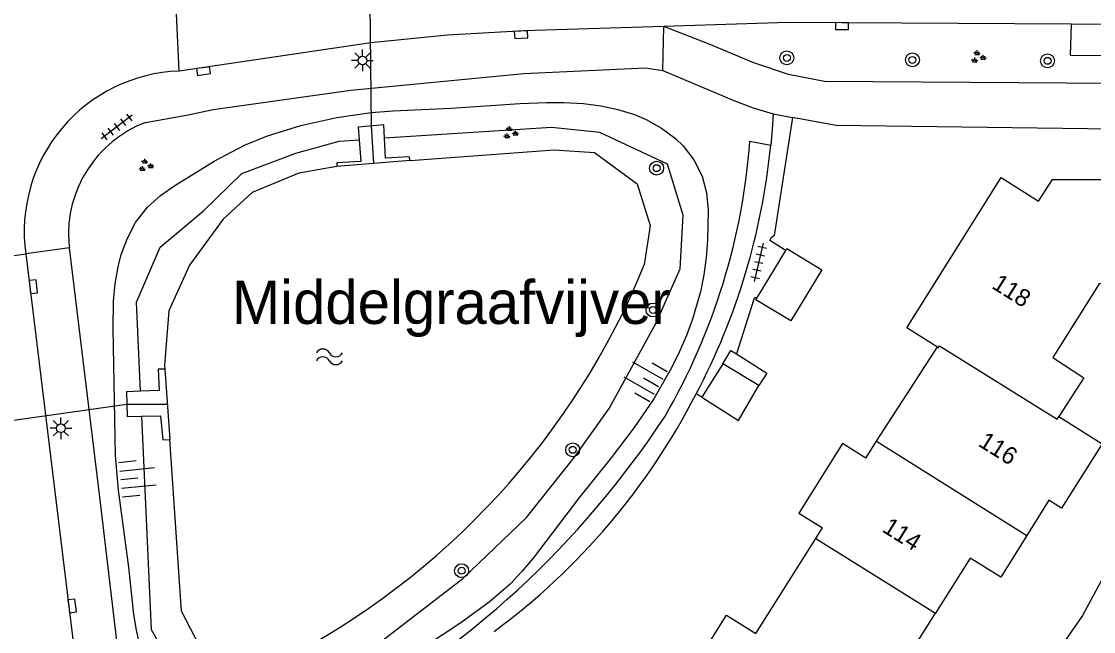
# Model space of a CAD drawing. Extents: x 131000 to 133013, y 393000 to 396501.
# Drawn here: x 131035.3 to 131097, y 394907.1 to 394942.2 of the extents above; entities that cross this region are included whole.
import ezdxf

# ---------------------------------------------------------------- set-up
doc = ezdxf.new("R2010")
doc.units = 0
for name, color, linetype in [('gg-afsc-erfafscheiding', 7, 'Continuous'), ('gg-afsc-hekwerk', 7, 'Continuous'), ('gg-afsc-muur', 7, 'Continuous'), ('gg-anno-huisnummerreeks BGT', 7, 'Continuous'), ('gg-anno-naam water', 7, 'Continuous'), ('gg-bbg-bijgebouw', 7, 'Continuous'), ('gg-bbg-gedigitaliseerde bebouwing', 7, 'Continuous'), ('gg-bbg-hoofdgebouw', 7, 'Continuous'), ('gg-bbg-luifel en loopbrug', 7, 'Continuous'), ('gg-bbg-tussenscheiding', 7, 'Continuous'), ('gg-knt-BGT kruinlijn', 7, 'Continuous'), ('gg-knt-verharding', 7, 'Continuous'), ('gg-kntw-beschoeiing', 7, 'Continuous'), ('gg-kwrk-duiker nz buis', 7, 'Continuous'), ('gg-kwrk-uitstroombak niveau min 01', 7, 'Continuous'), ('gt-grn-groengrens', 7, 'Continuous'), ('gt-grn-vlakafsluiter', 7, 'Continuous'), ('gt-grn-weggrens', 7, 'Continuous'), ('gt-symb-boom', 7, 'Continuous'), ('gt-symb-groenvak', 7, 'Continuous'), ('gt-symb-kolk', 7, 'Continuous'), ('gt-symb-lichtmast', 7, 'Continuous'), ('gt-symb-talud symbool', 7, 'Continuous'), ('gt-symb-tegel verharding', 7, 'Continuous'), ('gt-symb-watersymbool', 7, 'Continuous')]:
    doc.layers.add(name, color=color, linetype=linetype)

# ---------------------------------------------------------------- blocks, each defined once
blk = doc.blocks.new('gt0-BOOM')
at = {"layer": 'gt-symb-boom'}
for radius in [0.4, 0.2]:
    blk.add_circle((0, 0), radius, dxfattribs=at)
blk = doc.blocks.new('gt0-GRVAK')
at = {"layer": 'gt-symb-groenvak'}
for p, q in [((-0.11, 0.189), (-0.228, 0.24)), ((-0.182, 0.153), (0.088, 0.153)), ((-0.091, 0.211), (-0.156, 0.322)), ((-0.047, 0.214), (-0.047, 0.393)), ((-0.004, 0.211), (0.061, 0.322)), ((0.015, 0.189), (0.133, 0.24)), ((0.262, -0.052), (0.197, 0.059)), ((0.305, -0.049), (0.305, 0.13)), ((0.349, -0.052), (0.414, 0.059)), ((-0.245, -0.228), (-0.363, -0.177)), ((-0.318, -0.264), (-0.047, -0.264)), ((-0.226, -0.206), (-0.291, -0.095)), ((-0.183, -0.203), (-0.183, -0.024)), ((-0.139, -0.206), (-0.074, -0.095)), ((-0.12, -0.228), (-0.002, -0.177)), ((0.243, -0.074), (0.125, -0.023)), ((0.17, -0.11), (0.441, -0.11)), ((0.368, -0.074), (0.486, -0.023))]:
    blk.add_line(p, q, dxfattribs=at)
blk = doc.blocks.new('gt0-KOLK')
at = {"layer": 'gt-symb-kolk'}
blk.add_lwpolyline([(0, 0), (0.375, 0), (0.375, 0.4), (-0.375, 0.4), (-0.375, 0), (0, 0)], dxfattribs=at)
blk = doc.blocks.new('gt0-TEG1')
at = {"layer": 'gt-symb-tegel verharding'}
for p, q in [((-1.125, 0), (1.125, 0)), ((-0.9, -0.25), (-0.9, 0.25)), ((-0.45, -0.25), (-0.45, 0.25)), ((0, -0.25), (0, 0.25)), ((0.45, -0.25), (0.45, 0.25)), ((0.9, -0.25), (0.9, 0.25))]:
    blk.add_line(p, q, dxfattribs=at)
blk = doc.blocks.new('gt0-LMAST')
at = {"layer": 'gt-symb-lichtmast'}
for p, q in [((-0.005, 0.246), (-0.005, 0.621)), ((-0.182, 0.173), (-0.447, 0.438)), ((0.172, 0.173), (0.437, 0.438)), ((-0.255, -0.004), (-0.63, -0.004)), ((-0.182, -0.181), (-0.447, -0.446)), ((-0.005, -0.254), (-0.005, -0.629)), ((0.437, -0.446), (0.172, -0.181)), ((0.245, -0.004), (0.62, -0.004))]:
    blk.add_line(p, q, dxfattribs=at)
blk.add_circle((-0.005, -0.004), 0.25, dxfattribs=at)
blk = doc.blocks.new('gt0-TALUD_1')
at = {"layer": 'gt-symb-talud symbool'}
for p, q in [((-1, -1), (-1, 0)), ((-0.5, -2), (-0.5, 0)), ((0, -1), (0, 0)), ((0.5, -2), (0.5, 0)), ((1, -1), (1, 0))]:
    blk.add_line(p, q, dxfattribs=at)
blk = doc.blocks.new('gt0-WA')
at = {"layer": 'gt-symb-watersymbool'}
for centre, start, end in [((-0.323, 0.022), 28.07249, 151.92751), ((0.427, 0.422), 208.07248, 331.92751), ((-0.323, -0.428), 28.07249, 151.92751), ((0.427, -0.028), 208.07248, 331.92751)]:
    blk.add_arc(centre, 0.425, start, end, dxfattribs=at)

msp = doc.modelspace()

# ---------------------------------------------------------------- linework, layer by layer
at = {"layer": 'gg-afsc-erfafscheiding'}
msp.add_line((131074.421, 394920.592), (131074.108, 394920.791), dxfattribs=at)
msp.add_lwpolyline([(131077.631, 394926.358), (131077.436, 394926.297), (131076.429, 394923.09)], dxfattribs=at)
at = {"layer": 'gg-afsc-hekwerk'}
msp.add_line((131079.651, 394936.699), (131078.593, 394929.917), dxfattribs=at)
msp.add_lwpolyline([(131102.42, 394935.972), (131082.167, 394936.238), (131079.651, 394936.699)], dxfattribs=at)
at = {"layer": 'gg-afsc-muur'}
msp.add_lwpolyline([(131079.222, 394929.06), (131078.353, 394929.628), (131078.442, 394929.817)], dxfattribs=at)
at = {"layer": 'gg-bbg-bijgebouw'}
for p, q in [((131077.631, 394926.358), (131079.257, 394929.037)), ((131075.641, 394922.515), (131074.421, 394920.592)), ((131077.71, 394921.26), (131075.641, 394922.515))]:
    msp.add_line(p, q, dxfattribs=at)
for points in [[(131079.257, 394929.037), (131079.328, 394929.153), (131081.338, 394927.932), (131079.553, 394924.991), (131077.542, 394926.211), (131077.631, 394926.358)], [(131074.421, 394920.592), (131076.532, 394919.253), (131077.71, 394921.26)]]:
    msp.add_lwpolyline(points, dxfattribs=at)
at = {"layer": 'gg-bbg-gedigitaliseerde bebouwing'}
for p, q in [((131084.49, 394918.061), (131087.976, 394923.465)), ((131087.976, 394923.465), (131087.989, 394923.485)), ((131083.876, 394917.079), (131084.49, 394918.061)), ((131080.99, 394912.461), (131081.372, 394913.073))]:
    msp.add_line(p, q, dxfattribs=at)
for points in [[(131083.876, 394917.079), (131082.527, 394917.922), (131080.023, 394913.916), (131081.372, 394913.073)], [(131073.949, 394905.015), (131075.855, 394908.048), (131077.548, 394906.984), (131080.99, 394912.461)]]:
    msp.add_lwpolyline(points, dxfattribs=at)
at = {"layer": 'gg-bbg-hoofdgebouw'}
for points in [[(131087.989, 394923.485), (131086.238, 394924.584), (131091.664, 394933.24), (131093.804, 394931.889), (131094.615, 394933.139), (131099.688, 394933.139)], [(131102.5, 394927.137), (131097.301, 394927.121), (131094.628, 394922.875), (131096.415, 394921.72), (131094.975, 394919.486)], [(131094.975, 394919.486), (131097.474, 394917.912), (131095.141, 394914.209), (131094.404, 394914.656), (131093.142, 394912.635)], [(131093.142, 394912.635), (131091.645, 394910.238), (131089.881, 394911.332), (131087.885, 394908.159)], [(131083.325, 394899.157), (131084.296, 394898.551), (131087.651, 394903.89), (131085.889, 394904.987), (131087.885, 394908.159)]]:
    msp.add_lwpolyline(points, dxfattribs=at)
at = {"layer": 'gg-bbg-luifel en loopbrug'}
for points in [[(131075.641, 394922.515), (131076.108, 394923.291), (131076.429, 394923.09)], [(131076.429, 394923.09), (131078.168, 394921.976), (131077.71, 394921.26)]]:
    msp.add_lwpolyline(points, dxfattribs=at)
at = {"layer": 'gg-bbg-tussenscheiding'}
for p, q in [((131084.49, 394918.061), (131093.142, 394912.635)), ((131080.99, 394912.461), (131087.885, 394908.159))]:
    msp.add_line(p, q, dxfattribs=at)
msp.add_lwpolyline([(131087.976, 394923.465), (131088.03, 394923.43), (131088.11, 394923.56), (131094.88, 394919.339), (131094.975, 394919.486)], dxfattribs=at)
at = {"layer": 'gg-knt-BGT kruinlijn'}
for points in [[(131042.524, 394931.544), (131043.263, 394932.208), (131044.084, 394932.789), (131046.351, 394934.182), (131048.11, 394935.116), (131049.426, 394935.655), (131051.342, 394936.245), (131053.416, 394936.706), (131055.395, 394936.984), (131056.663, 394937.084), (131059.987, 394937.236), (131063.977, 394937.505), (131065.486, 394937.572), (131066.486, 394937.573), (131067.617, 394937.51), (131068.612, 394937.38), (131069.592, 394937.17), (131070.548, 394936.868), (131071.23, 394936.581), (131072.109, 394936.096), (131072.913, 394935.49), (131073.347, 394935.071), (131073.972, 394934.274), (131074.451, 394933.323), (131074.699, 394932.361), (131074.793, 394931.358), (131074.76, 394929.638), (131074.678, 394928.637), (131074.545, 394927.648), (131074.353, 394926.671), (131073.901, 394925.083), (131073.551, 394924.143), (131073.152, 394923.22), (131072.667, 394922.239), (131071.662, 394920.505), (131070.539, 394918.848), (131069.208, 394917.1), (131067.332, 394914.76), (131064.718, 394911.319), (131064.075, 394910.556), (131063.39, 394909.836), (131062.183, 394908.781), (131060.56, 394907.606), (131056.547, 394904.947)], [(131042.105, 394906.216), (131041.884, 394907.187), (131041.741, 394908.087), (131041.442, 394910.807), (131040.858, 394915.239), (131040.675, 394917.23), (131040.534, 394924.548), (131040.565, 394926.124), (131040.652, 394927.121), (131040.822, 394928.112), (131041.005, 394928.806), (131041.36, 394929.762), (131041.835, 394930.653), (131042.524, 394931.544)]]:
    msp.add_lwpolyline(points, dxfattribs=at)
at = {"layer": 'gg-knt-verharding'}
for p, q in [((131044.341, 394939.377), (131044.156, 394943.517)), ((131113.775, 394941.95), (131095.683, 394942.072)), ((131078.532, 394936.906), (131079.651, 394936.699)), ((131037.984, 394929.506), (131038.021, 394929.202)), ((131032.455, 394928.425), (131035.513, 394928.852))]:
    msp.add_line(p, q, dxfattribs=at)
for points in [[(131072.245, 394941.951), (131064.207, 394941.693), (131059.788, 394941.449), (131055.385, 394941.002), (131044.341, 394939.377)], [(131095.683, 394942.072), (131079.397, 394942.182), (131072.245, 394941.951)], [(131095.683, 394942.072), (131095.633, 394940.294), (131103.768, 394940.237), (131103.749, 394938.626), (131081.487, 394938.78), (131079.42, 394939.189), (131077.42, 394939.853), (131074.851, 394940.934), (131072.245, 394941.951)], [(131042.402, 394936.419), (131044.858, 394936.852), (131046.292, 394937.17), (131054.217, 394938.287), (131064.174, 394939.238), (131071.191, 394939.569), (131072.187, 394939.408)], [(131072.187, 394939.408), (131076.277, 394937.683), (131077.391, 394937.256), (131078.532, 394936.906)], [(131078.532, 394936.906), (131078.476, 394936.009), (131078.399, 394935.111)], [(131041.502, 394900.229), (131039.794, 394914.683), (131038.021, 394929.202)], [(131035.513, 394928.852), (131039.255, 394898.151), (131042.419, 394875.654)], [(131100.312, 394915.378), (131096.335, 394908.02), (131092.696, 394902.763)]]:
    msp.add_lwpolyline(points, dxfattribs=at)
for centre, radius, start, end in [((131044.667, 394930.139), 9.244, 92.01804, 188.00447), ((131044.885, 394929.964), 6.916, 111.03789, 183.79798), ((131039.774, 394938.882), 38.808, 332.21444, 354.42378), ((131039.008, 394938.827), 39.463, 306.48149, 332.80353)]:
    msp.add_arc(centre, radius, start, end, dxfattribs=at)
at = {"layer": 'gg-kntw-beschoeiing'}
for points in [[(131057.635, 394934.235), (131065.925, 394934.837), (131068.251, 394934.684)], [(131068.251, 394934.684), (131070.702, 394932.884), (131071.455, 394930.481), (131071.119, 394928.212)], [(131053.423, 394933.889), (131051.231, 394933.5), (131048.55, 394932.392), (131046.875, 394930.84), (131044.933, 394928.198)], [(131044.933, 394928.198), (131043.757, 394925.567), (131043.504, 394922.434), (131043.519, 394922.216)], [(131050.142, 394905.381), (131047.921, 394904.874), (131045.823, 394905.676), (131044.474, 394908.277), (131043.797, 394918.153)]]:
    msp.add_lwpolyline(points, dxfattribs=at)
msp.add_arc((131029.842, 394945.084), 44.592, 297.07974, 337.767, dxfattribs=at)
at = {"layer": 'gg-kwrk-duiker nz buis'}
for points in [[(131055.74, 394961.345), (131055.151, 394959.146), (131055.387, 394936.221), (131055.529, 394934.062)], [(131023.711, 394917.771), (131025.843, 394918.013), (131041.332, 394920.192), (131043.658, 394920.185)]]:
    msp.add_lwpolyline(points, dxfattribs=at)
at = {"layer": 'gg-kwrk-uitstroombak niveau min 01'}
for p, q in [((131057.635, 394934.235), (131053.423, 394933.889)), ((131043.519, 394922.216), (131043.797, 394918.153))]:
    msp.add_line(p, q, dxfattribs=at)
for points in [[(131056.159, 394935.507), (131056.123, 394936.286), (131054.651, 394936.156), (131054.704, 394935.413)], [(131054.704, 394935.413), (131054.791, 394934.176), (131053.419, 394934.097), (131053.423, 394933.889)], [(131057.635, 394934.235), (131057.582, 394934.433), (131056.211, 394934.356), (131056.159, 394935.507)], [(131043.519, 394922.216), (131043.125, 394922.208), (131043.199, 394920.99), (131042.114, 394920.94)], [(131042.114, 394920.94), (131041.318, 394920.903), (131041.346, 394919.48), (131042.18, 394919.496)], [(131042.18, 394919.496), (131043.277, 394919.517), (131043.405, 394918.147), (131043.797, 394918.153)]]:
    msp.add_lwpolyline(points, dxfattribs=at)
at = {"layer": 'gt-grn-groengrens'}
msp.add_line((131077.195, 394935.333), (131078.399, 394935.111), dxfattribs=at)
for points in [[(131042.18, 394919.496), (131042.738, 394907.222), (131044.122, 394904.776), (131047.331, 394903.415), (131050.863, 394903.585), (131055.906, 394906.481), (131060.67, 394910.152), (131064.332, 394913.674), (131067.096, 394917.133), (131069.097, 394919.938), (131071.797, 394924.869), (131073.175, 394927.993), (131073.363, 394931.079), (131072.457, 394934.008), (131068.556, 394935.848), (131065.783, 394936.131), (131056.159, 394935.507)], [(131042.114, 394920.94), (131041.881, 394926.064), (131043.241, 394929.236), (131045.746, 394931.32), (131047.953, 394933.471), (131051.067, 394934.659), (131053.557, 394935.338), (131054.704, 394935.413)]]:
    msp.add_lwpolyline(points, dxfattribs=at)
for centre, radius, start, end in [((131040.226, 394938.065), 37.07, 329.96503, 355.77405), ((131027.334, 394949.075), 53.83, 298.68646, 326.68606)]:
    msp.add_arc(centre, radius, start, end, dxfattribs=at)
at = {"layer": 'gt-grn-vlakafsluiter'}
for p, q in [((131078.442, 394929.817), (131078.593, 394929.917)), ((131079.222, 394929.06), (131079.257, 394929.037))]:
    msp.add_line(p, q, dxfattribs=at)
at = {"layer": 'gt-grn-weggrens'}
for p, q in [((131072.187, 394939.408), (131072.245, 394941.951)), ((131038.021, 394929.202), (131035.513, 394928.852))]:
    msp.add_line(p, q, dxfattribs=at)

# ---------------------------------------------------------------- block references
at = {"layer": 'gt-symb-boom'}
for p in [(131079.326, 394940.138), (131086.552, 394940.022), (131094.332, 394939.968), (131071.826, 394933.787), (131071.62, 394925.619), (131066.997, 394917.564), (131060.601, 394910.602)]:
    msp.add_blockref('gt0-BOOM', p, dxfattribs=at)
at = {"layer": 'gt-symb-groenvak'}
for p in [(131090.323, 394940.181), (131063.402, 394935.814), (131042.407, 394933.934)]:
    msp.add_blockref('gt0-GRVAK', p, dxfattribs=at)
at = {"layer": 'gt-symb-kolk'}
for p, rotation in [((131082.497, 394942.165), 179.6562294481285), ((131064.011, 394941.679), -176.9059419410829), ((131045.719, 394939.571), -171.78079075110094), ((131035.75, 394926.936), -84.60853660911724), ((131037.984, 394908.55), -83.28012011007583)]:
    msp.add_blockref('gt0-KOLK', p, dxfattribs=dict(at, rotation=rotation))
at = {"layer": 'gt-symb-lichtmast'}
for p in [(131054.898, 394939.996), (131037.539, 394918.807)]:
    msp.add_blockref('gt0-LMAST', p, dxfattribs=at)
at = {"layer": 'gt-symb-talud symbool'}
for p, xscale, yscale, rotation in [((131071.931, 394921.207), 1.000344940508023, 1.000344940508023, -119.92248698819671), ((131040.976, 394915.827), 0.999912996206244, 0.9999129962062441, 95.68208494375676)]:
    msp.add_blockref('gt0-TALUD_1', p, dxfattribs=dict(at, xscale=xscale, yscale=yscale, rotation=rotation))
at = {"layer": 'gt-symb-tegel verharding'}
for p, rotation in [((131040.751, 394936.16), -142.63746931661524), ((131077.702, 394928.361), -102.93881062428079)]:
    msp.add_blockref('gt0-TEG1', p, dxfattribs=dict(at, rotation=rotation))
at = {"layer": 'gt-symb-watersymbool'}
msp.add_blockref('gt0-WA', (131052.939, 394922.923), dxfattribs=at)

# ---------------------------------------------------------------- texts
at = {"layer": 'gg-anno-huisnummerreeks BGT'}
for s, rotation, p in [('118', 327.8, (131091.063, 394926.909)), ('116', 328, (131090.29, 394917.82)), ('114', 327.8, (131084.756, 394912.885))]:
    msp.add_text(s, height=1, rotation=rotation, dxfattribs=at).set_placement(p)
at = {"layer": 'gg-anno-naam water'}
msp.add_text('Middelgraafvijver', height=2.5, dxfattribs=at).set_placement((131047.372, 394924.814))

doc.saveas('drawing.dxf')
